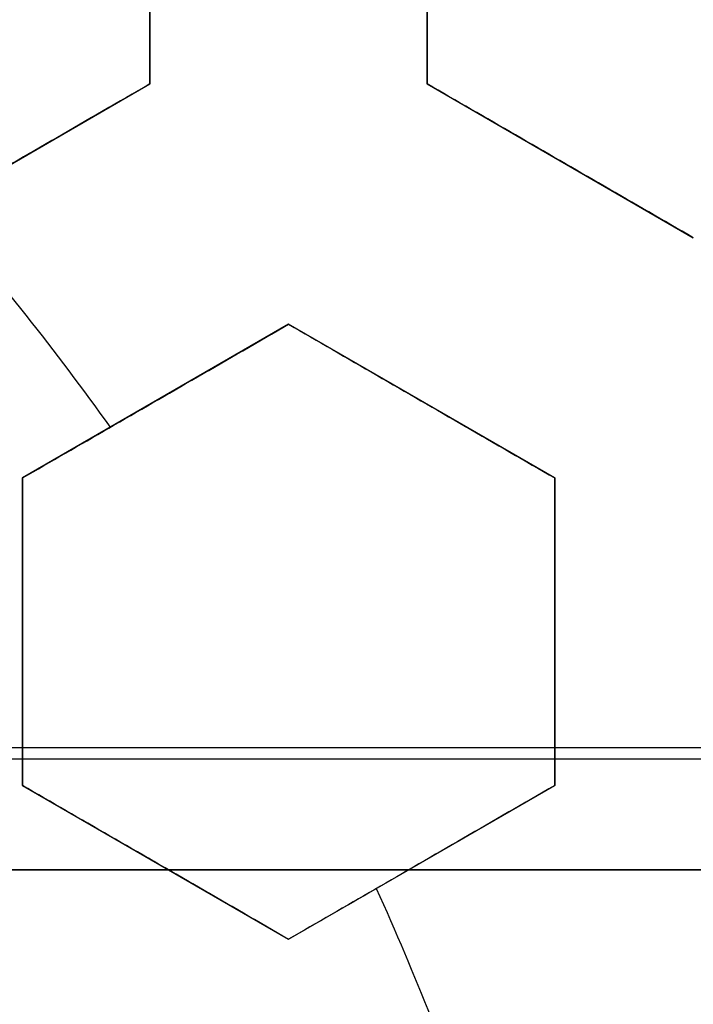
# Model space of a CAD drawing. Header units: centimetres. Extents: x -10 to 8.9, y -29.1 to -8.
# Tile 675 of 1035: x -6.3553 to -6.2945, y -28.1121 to -28.0234. Entities that reach past the tile are written whole.
import ezdxf

# ---------------------------------------------------------------- set-up
doc = ezdxf.new("R2010")
doc.units = ezdxf.units.CM
doc.layers.add('Default', color=7, linetype='Continuous', true_color=0x000000)

msp = doc.modelspace()

# ---------------------------------------------------------------- linework, layer by layer
at = {"layer": 'Default'}
for p, q in [((-6.343500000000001, -28.02919684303, 0.24967041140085), (-6.343500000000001, -28.00148403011, 0.24967041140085)), ((-6.3185, -28.00148403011, 0.2427925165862), (-6.3185, -28.02919684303, 0.2427925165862)), ((-6.3675, -28.04305324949, 0.25803060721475), (-6.343500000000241, -28.02919684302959, 0.25803060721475)), ((-6.318500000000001, -28.02919684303, 0.24383662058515), (-6.294500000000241, -28.04305324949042, 0.24383662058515)), ((-6.306500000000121, -28.03612504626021, 0.2173286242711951), (-6.306500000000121, -28.03612504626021, 0.2705375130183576)), ((-6.331, -28.05084747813, 0.25933267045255), (-6.354999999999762, -28.06470388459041, 0.25933267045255)), ((-6.306999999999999, -28.06470388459, 0.25198641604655), (-6.330999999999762, -28.05084747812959, 0.25198641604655)), ((-6.342999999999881, -28.05777568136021, 0.2327294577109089), (-6.342999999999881, -28.05777568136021, 0.2859383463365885)), ((-6.318999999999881, -28.0577756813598, 0.2254823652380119), (-6.318999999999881, -28.0577756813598, 0.2786912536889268)), ((-6.355, -28.06470388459, 0.26709374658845), (-6.355, -28.09241669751, 0.26709374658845)), ((-6.307, -28.09241669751, 0.25198641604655), (-6.307, -28.06470388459, 0.25198641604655)), ((-6.355, -28.07856029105, 0.2405952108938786), (-6.355, -28.07856029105, 0.2938040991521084)), ((-6.307, -28.07856029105, 0.2254823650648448), (-6.307, -28.07856029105, 0.2786912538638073)), ((-6.355, -28.09241669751, 0.2670937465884), (-6.331000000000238, -28.10627310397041, 0.2670937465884)), ((-6.331000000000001, -28.10627310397, 0.25933267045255), (-6.307000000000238, -28.09241669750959, 0.25933267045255)), ((-6.34300000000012, -28.09934490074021, 0.2405952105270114), (-6.34300000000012, -28.09934490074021, 0.2938040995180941)), ((-6.31900000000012, -28.09934490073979, 0.2327294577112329), (-6.31900000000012, -28.09934490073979, 0.2859383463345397)), ((-6.960094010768, -28.1, -1.236260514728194), (-6.139905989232, -28.1, -1.236260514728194))]:
    msp.add_line(p, q, dxfattribs=at)
at = {"layer": 'Default', "extrusion": (0, 0, -1)}
for centre, radius, start, end in [((6.550000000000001, -28.205, -0.45), 0.9, 90, 270), ((6.550000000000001, -28.205, 0.3399975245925), 0.8999999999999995, 90, 270), ((6.550000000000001, -28.205, 1.15), 0.8550000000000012, 90, 270), ((6.550000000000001, -28.205, 0.82), 0.8250000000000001, 0, 180), ((6.550000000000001, -28.205, 1.03), 0.82, 0, 180), ((6.550000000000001, -28.205, 1.005), 0.795, 0, 180), ((6.550000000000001, -28.205, 1.005), 0.7825000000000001, 0, 180), ((6.550000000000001, -28.205, 0.5348786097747), 0.7584500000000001, 90, 180), ((6.550000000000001, -28.205, 0.895), 0.7575000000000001, 0, 180), ((6.550000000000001, -28.205, -0.2075), 0.75, 0, 180), ((6.550000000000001, -28.205, -0.2075), 0.7025000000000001, 0, 180), ((6.550000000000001, -28.205, -0.1825), 0.6775000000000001, 0, 180), ((6.550000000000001, -28.205, -0.1725), 0.6774999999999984, 0, 180), ((6.550000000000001, -28.205, -0.2), 0.6725, 0, 180), ((6.550000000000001, -28.205, -0.1625), 0.6725, 0, 180), ((6.550000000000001, -28.205, -0.2), 0.6367740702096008, 0, 180), ((6.550000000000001, -28.205, -0.1809807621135), 0.6125, 0, 180), ((6.550000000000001, -28.205, -0.195), 0.6075000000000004, 0, 180), ((6.550000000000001, -28.205, -0.1625), 0.6075, 0, 180), ((6.550000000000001, -28.205, 1.24), 0.6075, 0, 180), ((6.550000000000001, -28.205, 1.220980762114), 0.6075, 0, 180), ((6.550000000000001, -28.205, -0.4), 0.5999999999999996, 90, 270), ((6.550000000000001, -28.205, -0.18660444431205), 0.5500000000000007, 0, 180), ((6.550000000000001, -28.205, -0.2344415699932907), 0.2493117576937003, 138.6652749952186, 144.4759048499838), ((6.550000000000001, -28.205, -0.2344415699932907), 0.2493117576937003, 155.5240951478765, 161.3347250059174)]:
    msp.add_arc(centre, radius, start, end, dxfattribs=at)
at = {"layer": 'Default'}
for centre, radius, start, end in [((-6.550000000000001, -28.205, -0.82), 0.8349999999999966, 270, 90), ((-6.550000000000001, -28.205, -1.13), 0.8349999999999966, 270, 90), ((-6.550000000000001, -28.205, -0.9750000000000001), 0.8350000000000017, 270, 90), ((-6.550000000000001, -28.205, -0.845), 0.8250000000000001, 0, 180), ((-6.550000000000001, -28.205, -0.8325), 0.8249999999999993, 0, 180), ((-6.550000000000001, -28.205, -0.87), 0.8, 0, 180), ((-6.550000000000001, -28.205, -0.87), 0.7825000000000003, 0, 180), ((-6.550000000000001, -28.205, 0.35), 0.775, 270, 90), ((-6.550000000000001, -28.205, -0.1486250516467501), 0.7749999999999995, 270, 90), ((-6.550000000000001, -28.205, -0.9800000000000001), 0.7575000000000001, 0, 180), ((-6.550000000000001, -28.205, -0.9375), 0.7575000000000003, 0, 180), ((-6.550000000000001, -28.205, -0.53), 0.75, 0, 180), ((-6.550000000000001, -28.205, -0.1612499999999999), 0.75, 0, 74.77009621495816), ((-6.550000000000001, -28.205, 0.1625), 0.6775000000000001, 0, 180), ((-6.550000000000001, -28.205, 0.18125), 0.6724999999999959, 0, 180), ((-6.550000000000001, -28.205, -1.21), 0.67, 0, 180), ((-6.550000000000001, -28.205, -1.24), 0.6400000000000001, 0, 180), ((-6.549999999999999, -28.205, 0.2), 0.6367740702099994, 0, 180), ((-6.550000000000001, -28.205, 0.1625), 0.6231698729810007, 0, 180), ((-6.550000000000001, -28.205, 0.17875), 0.6074999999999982, 0, 180), ((-6.550000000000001, -28.205, -1.230490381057), 0.6074999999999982, 0, 180), ((-6.550000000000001, -28.205, 0.45), 0.6000000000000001, 270, 90), ((-6.550000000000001, -28.205, 0.35), 0.6000000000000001, 270, 90), ((-6.550000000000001, -28.205, 0.195), 0.55, 0, 180), ((-6.550000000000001, -28.205, 0.1782088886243), 0.55, 0, 180)]:
    msp.add_arc(centre, radius, start, end, dxfattribs=at)
at = {"layer": 'Default', "extrusion": (0, 1, 0)}
msp.add_arc((6.550000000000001, -0.1449999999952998, -28.08903361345), 1.19438343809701, 249.7426523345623, 290.2573476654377, dxfattribs=at)
at = {"layer": 'Default', "extrusion": (0, -1, 0)}
for centre, radius, start, end in [((-6.550000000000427, -0.1449999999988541, 28.09), 1.194430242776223, 249.7426523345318, 290.2573476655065), ((-6.550000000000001, -0.1450000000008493, 28.1), 1.184430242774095, 249.7426523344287, 290.2573476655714), ((-6.550000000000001, -0.145, 28.1), 1.184430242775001, 249.7426523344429, 290.2573476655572)]:
    msp.add_arc(centre, radius, start, end, dxfattribs=at)
at = {"layer": 'Default', "extrusion": (-7.220129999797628e-09, -0.9999999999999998, -2.01360098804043e-08)}
msp.add_arc((-6.549981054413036, -2.309947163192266, 28.10000006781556), 1.21494447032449, 70.27378785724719, 81.30264622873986, dxfattribs=at)
at = {"layer": 'Default'}
for points, degree in [([(-6.550000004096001, -27.30500495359, -1.129995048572), (-6.537465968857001, -27.30500495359, -1.129995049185), (-6.512386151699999, -27.30552127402, -1.129973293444), (-6.474783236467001, -27.3078854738, -1.129982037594), (-6.437304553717, -27.31181799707, -1.129979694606), (-6.399970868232, -27.3173257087, -1.129980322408), (-6.362926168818, -27.32438806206, -1.129980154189), (-6.326197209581, -27.3329983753, -1.129980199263), (-6.289861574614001, -27.34314050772, -1.129980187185), (-6.254013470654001, -27.35478489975, -1.129980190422), (-6.218660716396, -27.36792869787, -1.129980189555), (-6.183898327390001, -27.38253814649, -1.129980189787), (-6.149770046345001, -27.39859430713, -1.129980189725), (-6.116350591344, -27.41606289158, -1.129980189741), (-6.083707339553, -27.43490588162, -1.129980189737), (-6.051859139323, -27.45511347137, -1.129980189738), (-6.020892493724, -27.47663251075, -1.129980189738), (-5.990848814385, -27.49943348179, -1.129980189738), (-5.961791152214, -27.52346942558, -1.129980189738), (-5.933780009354, -27.54868705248, -1.129980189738), (-5.906829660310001, -27.5750745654, -1.129980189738), (-5.881013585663, -27.60256235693, -1.129980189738), (-5.856368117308, -27.63111066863, -1.129980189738), (-5.832942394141, -27.66066372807, -1.129980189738), (-5.810787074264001, -27.69115373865, -1.129980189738), (-5.789912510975, -27.72256746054, -1.129980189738), (-5.770375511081, -27.75482271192, -1.129980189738), (-5.752204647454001, -27.78787084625, -1.129980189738), (-5.735435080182, -27.8216495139, -1.129980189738), (-5.720103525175, -27.8560794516, -1.129980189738), (-5.706216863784, -27.89114626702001, -1.129980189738), (-5.693813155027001, -27.92675906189, -1.129980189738), (-5.682910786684, -27.96286272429, -1.129980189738), (-5.673530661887, -27.99939085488, -1.129980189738), (-5.665692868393, -28.03625586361, -1.129980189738), (-5.659400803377, -28.07344306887, -1.129980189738), (-5.654672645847, -28.11085723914, -1.129980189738), (-5.651515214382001, -28.14843802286, -1.129980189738), (-5.649934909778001, -28.18611932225, -1.129980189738), (-5.649933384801, -28.22380820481, -1.129980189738), (-5.65151069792, -28.26149020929, -1.129980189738), (-5.654665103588, -28.29907102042, -1.129980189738), (-5.659390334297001, -28.33648606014, -1.129980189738), (-5.665679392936, -28.37367347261, -1.129980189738), (-5.673514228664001, -28.41053911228, -1.129980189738), (-5.68289159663, -28.447068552, -1.129980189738), (-5.693791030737, -28.48317285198, -1.129980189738), (-5.706192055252, -28.51878703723, -1.129980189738), (-5.720075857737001, -28.5538547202, -1.129980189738), (-5.735404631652, -28.58828579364, -1.129980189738), (-5.752171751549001, -28.62206623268, -1.129980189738), (-5.770339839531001, -28.65511550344, -1.129980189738), (-5.78987442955, -28.68737253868, -1.129980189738), (-5.810746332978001, -28.71878763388, -1.129980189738), (-5.832899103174, -28.74927924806, -1.129980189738), (-5.85632282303, -28.77883458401, -1.129980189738), (-5.880965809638, -28.80738458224, -1.129980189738), (-5.906779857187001, -28.83487458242, -1.129980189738), (-5.933727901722, -28.86126400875, -1.129980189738), (-5.961736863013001, -28.88648372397, -1.129980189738), (-5.990793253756, -28.9105224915, -1.129980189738), (-6.020835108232, -28.93332580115, -1.129980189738), (-6.051800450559, -28.95484754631, -1.129980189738), (-6.083647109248, -28.97505764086, -1.129980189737), (-6.116288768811, -28.99390313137, -1.129980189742), (-6.149707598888, -29.01137470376, -1.129980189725), (-6.183834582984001, -29.02743347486, -1.129980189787), (-6.218595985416, -29.04204567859, -1.129980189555), (-6.253947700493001, -29.05519220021, -1.129980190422), (-6.289795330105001, -29.06683951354, -1.129980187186), (-6.326131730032, -29.07698483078, -1.129980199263), (-6.36285948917, -29.08559773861, -1.12998015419), (-6.399900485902, -29.09266234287, -1.129980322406), (-6.437231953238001, -29.0981728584, -1.129979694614), (-6.47471667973, -29.10210911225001, -1.129982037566), (-6.512339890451, -29.1044772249, -1.129973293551), (-6.537448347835, -29.10499504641, -1.129995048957), (-6.549999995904, -29.10499504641, -1.129995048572)], 3), ([(-6.550000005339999, -27.32500645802, -1.149993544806), (-6.537651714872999, -27.32500645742, -1.149993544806), (-6.512986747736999, -27.32554459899, -1.150002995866), (-6.476051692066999, -27.32787036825, -1.14999919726), (-6.439276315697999, -27.33175223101, -1.150000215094), (-6.402654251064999, -27.33717969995, -1.149999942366), (-6.366301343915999, -27.34414129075, -1.150000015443), (-6.330232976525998, -27.35263500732, -1.149999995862), (-6.294592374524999, -27.36262965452, -1.150000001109), (-6.259531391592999, -27.37406902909, -1.149999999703), (-6.225026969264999, -27.3869473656, -1.15000000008), (-6.191106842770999, -27.40125022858, -1.149999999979), (-6.157777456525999, -27.41697696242, -1.150000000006), (-6.125134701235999, -27.43408646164, -1.149999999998), (-6.093256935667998, -27.45253472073, -1.15), (-6.062162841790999, -27.47231088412, -1.15), (-6.031930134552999, -27.49336665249, -1.15), (-6.002594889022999, -27.51567691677, -1.15), (-5.974227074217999, -27.53918966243, -1.15), (-5.946891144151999, -27.56384678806, -1.15), (-5.920598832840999, -27.58963664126, -1.15), (-5.895416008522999, -27.61649551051, -1.15), (-5.871372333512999, -27.64439091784, -1.15), (-5.848517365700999, -27.67326728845, -1.15), (-5.826900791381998, -27.7030584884, -1.15), (-5.806533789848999, -27.73375047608, -1.15), (-5.787472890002, -27.76526110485, -1.15), (-5.76974489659, -27.79754437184, -1.15), (-5.753383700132, -27.83054026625, -1.15), (-5.738424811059, -27.86417236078, -1.15), (-5.724875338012, -27.89842624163, -1.15), (-5.71277321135, -27.93321101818, -1.15), (-5.702135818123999, -27.96847408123, -1.15), (-5.692983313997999, -28.00415159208, -1.15), (-5.68533537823, -28.04015809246, -1.15), (-5.679195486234, -28.07647885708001, -1.15), (-5.674581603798, -28.11301879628, -1.15), (-5.67150000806, -28.14971971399, -1.15), (-5.669956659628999, -28.18652113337, -1.15), (-5.669953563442, -28.22333487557, -1.15), (-5.671491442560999, -28.26014682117, -1.15), (-5.674568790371, -28.29686076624, -1.15), (-5.679179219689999, -28.33341174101, -1.15), (-5.685316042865, -28.36974098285, -1.15), (-5.692961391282, -28.40575529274, -1.15), (-5.702112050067, -28.44144108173, -1.15), (-5.712748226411, -28.47671239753, -1.15), (-5.724850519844, -28.511507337, -1.15), (-5.738400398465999, -28.54576972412, -1.15), (-5.753358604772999, -28.57940639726, -1.15), (-5.769717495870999, -28.61240308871, -1.15), (-5.787441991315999, -28.6446852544, -1.15), (-5.806500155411, -28.6761964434, -1.15), (-5.826864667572, -28.70688945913, -1.15), (-5.848479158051, -28.73668231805, -1.15), (-5.871332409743, -28.76556074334, -1.15), (-5.895372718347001, -28.79345624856, -1.15), (-5.920549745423, -28.82031302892, -1.15), (-5.946837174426, -28.84610244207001, -1.15), (-5.974176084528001, -28.8707665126, -1.15), (-6.002558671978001, -28.89429476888, -1.15), (-6.031913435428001, -28.9166216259, -1.15), (-6.062165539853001, -28.9376912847, -1.15), (-6.093277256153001, -28.95747792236, -1.15), (-6.125171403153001, -28.97593404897, -1.149999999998), (-6.157830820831, -28.99304986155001, -1.150000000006), (-6.191177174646, -29.0087814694, -1.149999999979), (-6.225118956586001, -29.02308952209, -1.15000000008), (-6.25964571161, -29.03597120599, -1.149999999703), (-6.294721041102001, -29.04740944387, -1.150000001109), (-6.330363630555, -29.05739860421, -1.149999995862), (-6.366429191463, -29.06588597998, -1.150000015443), (-6.40278818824, -29.07284313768, -1.149999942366), (-6.439415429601, -29.07826537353, -1.150000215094), (-6.476180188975, -29.08214014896, -1.14999919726), (-6.513077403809, -29.08445837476, -1.150002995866), (-6.537686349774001, -29.08499354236, -1.149993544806), (-6.54999999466, -29.08499354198, -1.149993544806)], 3), ([(-6.549999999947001, -27.42838343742, -0.7616165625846), (-6.538747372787, -27.42824483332, -0.7617551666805), (-6.516204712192, -27.42845367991, -0.7620351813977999), (-6.482313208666, -27.43024072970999, -0.7624632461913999), (-6.448493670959, -27.43350371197, -0.7628974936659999), (-6.414786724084, -27.43824561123, -0.763337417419), (-6.381352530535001, -27.44444544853, -0.7637809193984), (-6.348201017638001, -27.45209983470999, -0.7642278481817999), (-6.315445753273, -27.46118216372, -0.764676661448), (-6.283108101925, -27.47168408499, -0.7651270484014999), (-6.251249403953, -27.48358745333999, -0.7655781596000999), (-6.219910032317, -27.49687984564, -0.766029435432), (-6.189177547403, -27.51152847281, -0.7664796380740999), (-6.159225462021, -27.52744172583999, -0.7669261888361), (-6.130017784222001, -27.54461827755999, -0.7673695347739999), (-6.101215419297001, -27.56329288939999, -0.7678150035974), (-6.073286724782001, -27.58321536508, -0.7682556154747), (-6.047409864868, -27.60344005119, -0.7686723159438), (-6.024707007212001, -27.6227118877, -0.7690451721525), (-6.004504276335, -27.64114310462, -0.7693833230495), (-5.984998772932, -27.66020157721, -0.7697151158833), (-5.965776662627, -27.68034635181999, -0.7700594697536), (-5.947249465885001, -27.70119728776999, -0.7704083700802), (-5.929608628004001, -27.72252886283, -0.7707584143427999), (-5.913139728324, -27.74390244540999, -0.7711027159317), (-5.896745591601, -27.76673460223, -0.7714641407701), (-5.879471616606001, -27.79280128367, -0.7718690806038), (-5.862185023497, -27.82140181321, -0.7723044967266), (-5.845650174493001, -27.85166194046, -0.7727558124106), (-5.830525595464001, -27.88248582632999, -0.7732063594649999), (-5.816816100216, -27.91378163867, -0.7736550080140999), (-5.804432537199, -27.94575507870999, -0.7741047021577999), (-5.793443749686, -27.97826360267, -0.7745533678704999), (-5.783885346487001, -28.01119863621, -0.7749995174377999), (-5.775776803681, -28.04447658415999, -0.7754420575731), (-5.769121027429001, -28.07806966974, -0.7758806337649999), (-5.763924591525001, -28.11195605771, -0.7763150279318), (-5.760204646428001, -28.14606329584, -0.7767440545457), (-5.75797080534, -28.18027120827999, -0.7771671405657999), (-5.757226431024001, -28.21470555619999, -0.7775824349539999), (-5.757979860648, -28.24925848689, -0.7780047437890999), (-5.760231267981, -28.28374168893, -0.7784336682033), (-5.763975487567, -28.31808767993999, -0.7788678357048), (-5.769197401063, -28.35219385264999, -0.7793060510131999), (-5.775894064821, -28.38605939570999, -0.7797482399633), (-5.784064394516, -28.41964983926, -0.7801939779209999), (-5.793686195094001, -28.45285785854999, -0.7806418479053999), (-5.804730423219, -28.48558927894, -0.781090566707), (-5.817164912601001, -28.51776854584, -0.7815390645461), (-5.830995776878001, -28.54941158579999, -0.7819875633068), (-5.846175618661, -28.5804064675, -0.7824344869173), (-5.862691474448, -28.61072888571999, -0.7828794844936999), (-5.880499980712, -28.64029706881, -0.7833213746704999), (-5.899571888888, -28.66906635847, -0.7837594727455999), (-5.91989141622, -28.69700629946, -0.7841934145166), (-5.941356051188, -28.72398166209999, -0.7846208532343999), (-5.963982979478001, -28.75002327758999, -0.7850431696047), (-5.987781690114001, -28.77512537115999, -0.7854569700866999), (-6.012782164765, -28.7993101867, -0.7858765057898), (-6.03884161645, -28.82242111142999, -0.7863039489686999), (-6.065837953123, -28.84435183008, -0.786736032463), (-6.093752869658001, -28.86509285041, -0.7871728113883), (-6.122529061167, -28.88460275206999, -0.7876132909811), (-6.15214747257, -28.90286625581, -0.7880571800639), (-6.18250003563, -28.91981717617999, -0.7885028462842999), (-6.213581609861, -28.93545322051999, -0.7889502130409), (-6.245293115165, -28.94972306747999, -0.7893978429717), (-6.277594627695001, -28.96261096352, -0.7898451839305), (-6.310433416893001, -28.97409375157, -0.790291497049), (-6.343717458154, -28.98414082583, -0.7907355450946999), (-6.377431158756, -28.99274659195, -0.7911771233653), (-6.411455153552, -28.99988067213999, -0.7916146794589), (-6.445763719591, -29.00553981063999, -0.7920479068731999), (-6.480290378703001, -29.00971218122, -0.7924759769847), (-6.515041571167, -29.01239375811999, -0.7928989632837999), (-6.538334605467, -29.01317723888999, -0.7931772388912), (-6.549999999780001, -29.01331529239, -0.7933152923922)], 3), ([(-6.550000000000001, -28.98, -0.6472501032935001), (-6.538733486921, -28.98, -0.6470307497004), (-6.516189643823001, -28.97950872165, -0.6465878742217), (-6.482389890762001, -28.97729300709, -0.6459119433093), (-6.448718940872, -28.97360204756, -0.6452266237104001), (-6.415286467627, -28.96845141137, -0.6445341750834), (-6.382136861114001, -28.9618541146, -0.6438355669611), (-6.349274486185, -28.95380935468, -0.6431308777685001), (-6.316821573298, -28.94434696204, -0.6424227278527), (-6.284787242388, -28.93346993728, -0.6417113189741), (-6.253280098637, -28.92121449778, -0.6409990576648), (-6.222324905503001, -28.90759197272, -0.6402865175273), (-6.191987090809, -28.89262837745, -0.6395751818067), (-6.162348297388, -28.87636610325, -0.6388669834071), (-6.133423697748, -28.85881215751, -0.6381622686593), (-6.1053183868, -28.84003103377, -0.6374636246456), (-6.07803369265, -28.82002363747, -0.6367710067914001), (-6.051669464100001, -28.7988625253, -0.6360872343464), (-6.026237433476, -28.77655854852, -0.6354115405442), (-6.001809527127, -28.75317251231, -0.6347498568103), (-5.978430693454, -28.72875070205, -0.6340883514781), (-5.956125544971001, -28.70331637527, -0.6334126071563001), (-5.934966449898, -28.67695331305, -0.6327288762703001), (-5.914960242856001, -28.6496691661, -0.6320362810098), (-5.896181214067, -28.62156563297, -0.6313376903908), (-5.878632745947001, -28.59264971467, -0.6306331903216), (-5.862367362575, -28.56300470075, -0.6299248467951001), (-5.847408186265, -28.53267528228, -0.629213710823), (-5.833784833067, -28.50171815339, -0.6285011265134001), (-5.821532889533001, -28.47022030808, -0.6277890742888), (-5.8106490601, -28.43816826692, -0.6270772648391), (-5.801170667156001, -28.40565376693, -0.6263677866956), (-5.793124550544, -28.37276766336, -0.6256626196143), (-5.786530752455, -28.33961176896, -0.6249639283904), (-5.78138744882, -28.30619858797, -0.6242718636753), (-5.777701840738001, -28.27254822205, -0.6235871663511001), (-5.775489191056, -28.23876096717, -0.6229108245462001), (-5.774754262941, -28.20494234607, -0.6222489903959), (-5.775493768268, -28.17114853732, -0.6215875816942), (-5.777706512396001, -28.13740264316, -0.6209120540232), (-5.781393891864, -28.10374893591, -0.6202272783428), (-5.786546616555, -28.07029563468, -0.6195343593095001), (-5.793145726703, -28.0371388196, -0.6188356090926), (-5.801183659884, -28.00430073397, -0.6181314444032), (-5.810652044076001, -27.97182316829, -0.6174227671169), (-5.821536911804, -27.93976765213, -0.6167108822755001), (-5.833799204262, -27.90824671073, -0.6159982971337), (-5.847421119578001, -27.87729763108, -0.615285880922), (-5.862376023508, -27.84697847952, -0.6145749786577), (-5.878652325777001, -27.8173156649, -0.613866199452), (-5.896211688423, -27.78838626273, -0.6131613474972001), (-5.914995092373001, -27.76028113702, -0.6124626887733), (-5.934999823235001, -27.73300334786, -0.6117702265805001), (-5.956160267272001, -27.70664206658, -0.6110865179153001), (-5.978475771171, -27.68119987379, -0.6104105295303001), (-6.001860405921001, -27.6567765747, -0.6097489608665), (-6.026289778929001, -27.63339360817, -0.6090872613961), (-6.051718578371, -27.61109628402, -0.6084116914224), (-6.078088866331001, -27.58993391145, -0.6077277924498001), (-6.105377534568, -27.56992754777, -0.6070351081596), (-6.133484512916, -27.55114909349, -0.6063364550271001), (-6.162412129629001, -27.53359698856, -0.6056316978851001), (-6.192055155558, -27.51733618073, -0.6049234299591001), (-6.222391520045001, -27.50237706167, -0.6042121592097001), (-6.253344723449, -27.48875867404, -0.6034996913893), (-6.284863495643, -27.47650207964, -0.6027871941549), (-6.316910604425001, -27.46562484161, -0.6020755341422), (-6.349366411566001, -27.45616608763, -0.6013673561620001), (-6.382222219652, -27.44812703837, -0.6006628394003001), (-6.415376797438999, -27.44153241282, -0.5999641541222), (-6.448824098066, -27.43638416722, -0.5992714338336), (-6.482460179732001, -27.43270175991, -0.5985868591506), (-6.516196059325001, -27.43049163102, -0.5979122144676), (-6.538732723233, -27.43, -0.5974694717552), (-6.550000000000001, -27.43, -0.5972501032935)], 3), ([(-6.343500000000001, -28.00148403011, 0.2196567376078), (-6.343500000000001, -28.0046823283, 0.2204738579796), (-6.343500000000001, -28.01099932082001, 0.2220681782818), (-6.343500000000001, -28.02021538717, 0.2243354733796), (-6.343500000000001, -28.02622732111, 0.2257745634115), (-6.343500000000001, -28.02919684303, 0.2264751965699)], 3), ([(-6.343500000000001, -28.00148403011, 0.2728656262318), (-6.343500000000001, -28.00468696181, 0.2736839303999), (-6.343500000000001, -28.01101014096, 0.2752797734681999), (-6.343500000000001, -28.02022578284, 0.2775468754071), (-6.343500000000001, -28.02623178, 0.2789845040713), (-6.343500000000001, -28.02919684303, 0.2796840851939)], 3), ([(-6.3185, -28.02919684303, 0.2193821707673), (-6.3185, -28.02620521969, 0.2187236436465), (-6.3185, -28.02016379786, 0.2173724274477), (-6.3185, -28.01094365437, 0.2152470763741), (-6.3185, -28.00465846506, 0.2137568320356), (-6.3185, -28.00148403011, 0.2129939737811)], 3), ([(-6.3185, -28.02919684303, 0.2725910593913), (-6.3185, -28.02620151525, 0.271931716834), (-6.3185, -28.02015516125, 0.2705793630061), (-6.3185, -28.01093470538, 0.2684538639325), (-6.3185, -28.00465463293, 0.2669647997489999), (-6.3185, -28.00148403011, 0.2662028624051)], 3), ([(-6.343500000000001, -28.02919684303, 0.2264751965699), (-6.346342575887, -28.03083800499, 0.2276502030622), (-6.351910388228, -28.03405258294, 0.2299502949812), (-6.359903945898, -28.03866766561, 0.2332482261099), (-6.365006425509, -28.04161358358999, 0.2353504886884), (-6.3675, -28.04305324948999, 0.2363771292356)], 3), ([(-6.343500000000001, -28.02919684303, 0.2796840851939), (-6.346338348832, -28.03083556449, 0.280857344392), (-6.351900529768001, -28.03404689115, 0.2831551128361), (-6.359894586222, -28.0386622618, 0.286453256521), (-6.365002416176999, -28.0416112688, 0.2885577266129), (-6.3675, -28.04305324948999, 0.2895860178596)], 3), ([(-6.343500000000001, -28.02919684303, 0.2796840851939), (-6.343500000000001, -28.02919684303, 0.2530796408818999), (-6.343500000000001, -28.02919684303, 0.2264751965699)], 2), ([(-6.3185, -28.02919684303, 0.2725910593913), (-6.3185, -28.02919684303, 0.2459866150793), (-6.3185, -28.02919684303, 0.2193821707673)], 2), ([(-6.2945, -28.04305324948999, 0.215082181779), (-6.297186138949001, -28.04150240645, 0.2156057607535), (-6.302545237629, -28.03840832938, 0.216623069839), (-6.310536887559, -28.03379434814, 0.2180560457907), (-6.315849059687, -28.03072736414, 0.2189506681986), (-6.3185, -28.02919684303, 0.2193821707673)], 3), ([(-6.2945, -28.04305324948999, 0.268291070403), (-6.297188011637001, -28.04150132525, 0.2688150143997), (-6.302549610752, -28.03840580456, 0.2698327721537), (-6.310541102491, -28.03379191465, 0.2712656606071), (-6.315850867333, -28.03072632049, 0.2721598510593), (-6.3185, -28.02919684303, 0.2725910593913)], 3), ([(-6.355, -28.06470388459, 0.2377489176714), (-6.352438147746, -28.0632247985, 0.2366776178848), (-6.347244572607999, -28.06022628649, 0.2345054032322), (-6.339244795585, -28.05560761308, 0.2311583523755), (-6.333771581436, -28.05244765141, 0.2288676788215), (-6.331, -28.05084747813, 0.2277075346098)], 3), ([(-6.355, -28.06470388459, 0.2909578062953), (-6.352440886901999, -28.06322637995, 0.2898876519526), (-6.347250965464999, -28.06022997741, 0.287716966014), (-6.339251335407, -28.05561138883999, 0.2843699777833), (-6.333774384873, -28.05244926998, 0.2820777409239), (-6.331, -28.05084747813, 0.2809164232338)], 3), ([(-6.331, -28.05084747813, 0.2809164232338), (-6.331, -28.05084747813, 0.2543119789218), (-6.331, -28.05084747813, 0.2277075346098)], 2), ([(-6.331, -28.05084747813, 0.2277075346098), (-6.328359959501, -28.05237170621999, 0.2272411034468), (-6.323062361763, -28.0554302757, 0.2262739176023), (-6.315073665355, -28.06004255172, 0.224724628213), (-6.309698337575, -28.06314599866, 0.2236234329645), (-6.307, -28.06470388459, 0.2230564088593)], 3), ([(-6.331, -28.05084747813, 0.2809164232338), (-6.328357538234, -28.05237310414, 0.2804495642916), (-6.323056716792, -28.05543353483, 0.2794817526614), (-6.315067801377, -28.06004593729, 0.2779323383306), (-6.309695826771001, -28.06314744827, 0.2768317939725), (-6.307, -28.06470388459, 0.2762652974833)], 3), ([(-6.355, -28.06470388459, 0.2909578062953), (-6.355, -28.06470388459, 0.26435336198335), (-6.355, -28.06470388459, 0.2377489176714)], 2), ([(-6.355, -28.09241669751, 0.2432296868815), (-6.355, -28.08940475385, 0.2426815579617), (-6.355, -28.08333641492, 0.2415441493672), (-6.355, -28.07412201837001, 0.239720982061), (-6.355, -28.06786061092, 0.2384199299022), (-6.355, -28.06470388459, 0.2377489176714)], 3), ([(-6.355, -28.09241669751, 0.2964385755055), (-6.355, -28.08939972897, 0.2958895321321), (-6.355, -28.08332470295, 0.2947507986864), (-6.355, -28.07410978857, 0.2929273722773), (-6.355, -28.0678553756, 0.2916277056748), (-6.355, -28.06470388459, 0.2909578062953)], 3), ([(-6.307, -28.06470388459, 0.2230564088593), (-6.307, -28.06781675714, 0.2236229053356), (-6.307, -28.07401977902, 0.2247234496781), (-6.307, -28.08324458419, 0.226272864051), (-6.307, -28.08936544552, 0.2272406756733), (-6.307, -28.09241669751, 0.2277075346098)], 3), ([(-6.307, -28.06470388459, 0.2230564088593), (-6.307, -28.06470388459, 0.2496608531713), (-6.307, -28.06470388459, 0.2762652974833)], 2), ([(-6.307, -28.06470388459, 0.2762652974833), (-6.307, -28.06781965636, 0.2768323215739), (-6.307, -28.07402655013, 0.2779335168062), (-6.307, -28.08325110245, 0.2794828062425), (-6.307, -28.08936824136, 0.2804499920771), (-6.307, -28.09241669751, 0.2809164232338)], 3), ([(-6.355, -28.09241669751, 0.2964385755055), (-6.355, -28.09241669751, 0.2698341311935), (-6.355, -28.09241669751, 0.2432296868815)], 2), ([(-6.331, -28.10627310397, 0.2377489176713), (-6.333729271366, -28.10469735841, 0.2384188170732), (-6.339145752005, -28.10157015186, 0.2397184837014), (-6.347126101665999, -28.09696269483, 0.2415419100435), (-6.352387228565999, -28.0939251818, 0.2426806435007), (-6.355, -28.09241669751, 0.2432296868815)], 3), ([(-6.331, -28.10627310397, 0.2909578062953), (-6.333733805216, -28.10469474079, 0.2916288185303), (-6.339156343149, -28.10156403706, 0.2929298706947), (-6.347136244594, -28.09695683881, 0.2947530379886), (-6.352391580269, -28.09392266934, 0.2958904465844), (-6.355, -28.09241669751, 0.2964385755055)], 3), ([(-6.307, -28.09241669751, 0.2277075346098), (-6.309774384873, -28.09401848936, 0.2288688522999), (-6.315251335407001, -28.09718060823, 0.2311610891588), (-6.323250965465, -28.10179919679, 0.2345080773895), (-6.328440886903, -28.10479559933, 0.2366787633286), (-6.331, -28.10627310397, 0.2377489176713)], 3), ([(-6.307, -28.09241669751, 0.2809164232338), (-6.309771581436, -28.0940168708, 0.2820765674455), (-6.315244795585, -28.09717683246, 0.2843672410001), (-6.323244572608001, -28.10179550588, 0.2877142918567), (-6.328438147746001, -28.10479401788, 0.2898865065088), (-6.331, -28.10627310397, 0.2909578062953)], 3), ([(-6.307, -28.09241669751, 0.2809164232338), (-6.307, -28.09241669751, 0.2543119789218), (-6.307, -28.09241669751, 0.2277075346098)], 2), ([(-6.331, -28.10627310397, 0.2909578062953), (-6.331, -28.10627310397, 0.2643533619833), (-6.331, -28.10627310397, 0.2377489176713)], 2)]:
    msp.add_open_spline(points, degree=degree, dxfattribs=at)
for points, knots in [([(-5.978187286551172, -27.65671795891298, -0.8200013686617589), (-5.982028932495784, -27.65271221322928, -0.8198943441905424), (-6.0036866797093, -27.63059904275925, -0.8192981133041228), (-6.045434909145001, -27.592650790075, -0.8182125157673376), (-6.107814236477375, -27.54614199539, -0.81665422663), (-6.1750504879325, -27.505673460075, -0.8150551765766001), (-6.246341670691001, -27.47188979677, -0.8134306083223), (-6.320641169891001, -27.445368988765, -0.8118060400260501), (-6.396800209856, -27.42644239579, -0.8102069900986), (-6.473795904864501, -27.415221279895, -0.8086487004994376), (-6.550005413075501, -27.41158862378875, -0.8071806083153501), (-6.626214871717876, -27.415222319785, -0.8057125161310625), (-6.703210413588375, -27.42644448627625, -0.8041542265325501), (-6.779369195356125, -27.44537211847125, -0.8025551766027), (-6.853668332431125, -27.4718939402, -0.8009306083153), (-6.924959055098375, -27.50567857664, -0.7993060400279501), (-6.992194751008, -27.54614802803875, -0.7977069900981), (-7.054573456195, -27.59265767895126, -0.79614870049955), (-7.111030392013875, -27.64397726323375, -0.7946806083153), (-7.1623492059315, -27.700434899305, -0.7932125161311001), (-7.2088580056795, -27.762814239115, -0.7916542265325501), (-7.249326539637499, -27.83005048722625, -0.7900551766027), (-7.2831102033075, -27.90134167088, -0.7884306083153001), (-7.309631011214, -27.97564116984, -0.78680604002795), (-7.328557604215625, -28.05180020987, -0.7852069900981), (-7.339778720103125, -28.12879590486, -0.78364870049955), (-7.343411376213, -28.205005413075, -0.7821806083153), (-7.339777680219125, -28.28121487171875, -0.7807125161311), (-7.328555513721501, -28.358210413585, -0.77915422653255), (-7.314570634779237, -28.41448112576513, -0.7779727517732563), (-7.305021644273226, -28.4449068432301, -0.7773179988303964), (-7.303262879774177, -28.4503068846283, -0.7772012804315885)], [9.275203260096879, 9.275203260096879, 9.275203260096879, 9.275203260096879, 9.451340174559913, 10.25789556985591, 11.0644509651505, 11.8710063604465, 12.67756175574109, 13.48411715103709, 14.29067254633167, 15.09722794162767, 15.90378333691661, 16.71033873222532, 17.5168941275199, 18.32344952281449, 19.13000491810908, 19.93656031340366, 20.74311570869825, 21.54967110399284, 22.35622649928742, 23.16278189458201, 23.9693372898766, 24.77589268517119, 25.58244808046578, 26.38900347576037, 27.19555887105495, 28.00211426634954, 28.80866966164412, 29.61522505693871, 30.4217804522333, 31.228335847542, 31.40302071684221, 31.40302071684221, 31.40302071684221, 31.40302071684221]), ([(-6.550000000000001, -27.43, -0.662549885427), (-6.538709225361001, -27.43, -0.662769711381), (-6.516127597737, -27.43049355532, -0.6632133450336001), (-6.48231956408, -27.43271317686, -0.663889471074), (-6.448640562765, -27.43640787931, -0.6645749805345), (-6.415154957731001, -27.4415706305, -0.6652685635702), (-6.381926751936, -27.44819158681, -0.6659688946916), (-6.349019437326, -27.45625811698, -0.6666746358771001), (-6.316495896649, -27.46575482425, -0.6673844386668), (-6.28441829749, -27.47666356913, -0.6680969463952), (-6.252847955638, -27.48896350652, -0.6688107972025), (-6.221845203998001, -27.50263113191, -0.6695246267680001), (-6.191469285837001, -27.51764032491, -0.6702370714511), (-6.161778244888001, -27.53396239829, -0.6709467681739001), (-6.132828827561, -27.55156614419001, -0.6716523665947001), (-6.104676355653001, -27.57041790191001, -0.6723524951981), (-6.077374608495, -27.59048163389, -0.6730459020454), (-6.050975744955, -27.61171897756, -0.6737309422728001), (-6.025530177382, -27.6340893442, -0.6744075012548), (-6.00108657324, -27.65754989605, -0.6750698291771), (-5.977691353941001, -27.68205603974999, -0.6757333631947), (-5.955388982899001, -27.7075612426, -0.6764104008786), (-5.934222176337, -27.73401671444, -0.6770960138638), (-5.914231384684, -27.76137194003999, -0.6777898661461), (-5.895454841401, -27.78957464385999, -0.6784903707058), (-5.877928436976, -27.81857095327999, -0.6791962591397), (-5.861685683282, -27.84830545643, -0.6799061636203), (-5.846757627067, -27.87872134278, -0.6806187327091), (-5.833172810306, -27.90976047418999, -0.681332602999), (-5.820957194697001, -27.94136353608, -0.6820464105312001), (-5.810134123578, -27.97347013, -0.6827587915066), (-5.800724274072, -28.00601889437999, -0.6834683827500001), (-5.79274561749, -28.0389476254, -0.6841738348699), (-5.786213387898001, -28.07219337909, -0.6848737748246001), (-5.781140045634, -28.10569263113, -0.6855669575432), (-5.777535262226, -28.13938134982, -0.6862517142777), (-5.775449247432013, -28.17250677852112, -0.6869142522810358), (-5.77500000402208, -28.19439879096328, -0.6873422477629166), (-5.77500000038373, -28.205, -0.6875496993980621)], [-47.44373584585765, -47.44373584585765, -47.44373584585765, -47.44373584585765, -47.10485201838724, -46.76596819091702, -46.42708436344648, -46.08820053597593, -45.74931670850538, -45.41043288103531, -45.07154905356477, -44.73266522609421, -44.39378139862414, -44.0548975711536, -43.71601374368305, -43.3771299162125, -43.03824608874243, -42.69936226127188, -42.36047843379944, -42.02159460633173, -41.68271077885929, -41.34382695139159, -41.00494312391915, -40.66605929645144, -40.327175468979, -39.98829164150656, -39.64940781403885, -39.31052398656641, -38.97164015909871, -38.63275633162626, -38.29387250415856, -37.95498867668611, -37.61610484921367, -37.27722102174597, -36.93833719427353, -36.59945336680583, -36.26056953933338, -35.92168571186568, -35.58280188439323, -35.26461552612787, -35.26461552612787, -35.26461552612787, -35.26461552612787]), ([(-5.775000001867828, -28.205, -0.722249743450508), (-5.77500000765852, -28.19538759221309, -0.7220617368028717), (-5.775389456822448, -28.17445613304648, -0.7216529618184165), (-5.777295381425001, -28.142253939, -0.7210097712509), (-5.780785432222, -28.10846788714, -0.7203240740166), (-5.785752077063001, -28.07486692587, -0.7196297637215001), (-5.792185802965, -28.0415155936, -0.7189285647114), (-5.800074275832, -28.00847794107, -0.7182217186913), (-5.809402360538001, -27.97581743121, -0.7175106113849), (-5.820152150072, -27.94359680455, -0.7167966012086), (-5.832303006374, -27.91187794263, -0.7160810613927), (-5.845831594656, -27.88072176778, -0.7153653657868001), (-5.860711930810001, -27.85018811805, -0.7146508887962), (-5.8769154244, -27.82033564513, -0.7139390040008), (-5.89441094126, -27.79122168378, -0.7132310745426), (-5.913164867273, -27.76290213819, -0.7125284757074), (-5.933141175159, -27.7354313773, -0.7118324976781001), (-5.954301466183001, -27.70886216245, -0.7111446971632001), (-5.976605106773, -27.68324547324, -0.7104655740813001), (-6.000009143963, -27.65863058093, -0.7097994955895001), (-6.024468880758, -27.63506444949, -0.7091363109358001), (-6.049937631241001, -27.61259209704, -0.7084583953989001), (-6.07636645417, -27.59125675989, -0.7077720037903), (-6.103704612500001, -27.57109943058, -0.7070771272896), (-6.131899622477, -27.55215883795, -0.7063754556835), (-6.160897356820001, -27.53447136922, -0.7056682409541), (-6.190642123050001, -27.51807101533, -0.7049568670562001), (-6.221076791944, -27.50298928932, -0.7042426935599), (-6.252142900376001, -27.48925516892, -0.703527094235), (-6.283780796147, -27.47689502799, -0.7028114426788), (-6.315929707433, -27.46593260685, -0.7020971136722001), (-6.3485278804, -27.45638895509, -0.7013854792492), (-6.381512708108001, -27.4482823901, -0.7006779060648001), (-6.414820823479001, -27.44162846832, -0.6999757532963), (-6.448388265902, -27.4364399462, -0.6992803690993), (-6.482150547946, -27.43272676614, -0.6985930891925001), (-6.516042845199, -27.43049602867, -0.6979152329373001), (-6.538680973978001, -27.43, -0.6974704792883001), (-6.550000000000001, -27.43, -0.6972501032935)], [-12.17910646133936, -12.17910646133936, -12.17910646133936, -12.17910646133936, -11.89059843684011, -11.55086705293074, -11.21113566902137, -10.871404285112, -10.53167290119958, -10.19194151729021, -9.852210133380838, -9.512478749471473, -9.172747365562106, -8.833015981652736, -8.493284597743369, -8.153553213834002, -7.813821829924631, -7.474090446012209, -7.134359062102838, -6.794627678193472, -6.454896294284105, -6.115164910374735, -5.775433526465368, -5.435702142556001, -5.095970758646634, -4.756239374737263, -4.416507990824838, -4.076776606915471, -3.737045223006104, -3.397313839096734, -3.057582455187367, -2.717851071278, -2.378119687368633, -2.038388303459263, -1.698656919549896, -1.358925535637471, -1.019194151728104, -0.6794627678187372, -0.3397313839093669, 0, 0, 0, 0]), ([(-5.791549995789, -28.20499952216, -0.6049143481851), (-5.791550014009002, -28.19394430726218, -0.6046840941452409), (-5.792033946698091, -28.17184083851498, -0.6042229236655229), (-5.794201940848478, -28.13880963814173, -0.6035314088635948), (-5.797813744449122, -28.10585925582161, -0.6028337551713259), (-5.802866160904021, -28.07307540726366, -0.6021325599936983), (-5.809344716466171, -28.04055435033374, -0.6014285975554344), (-5.817231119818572, -28.0083744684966, -0.6007240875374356), (-5.826503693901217, -27.97660514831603, -0.6000202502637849), (-5.837145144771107, -27.94529092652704, -0.5993190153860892), (-5.849139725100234, -27.91447319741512, -0.5986227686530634), (-5.862469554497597, -27.88419936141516, -0.5979316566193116), (-5.877110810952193, -27.85452667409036, -0.5972425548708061), (-5.893037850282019, -27.82551043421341, -0.5965529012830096), (-5.910215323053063, -27.79721710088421, -0.5958619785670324), (-5.928601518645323, -27.76971267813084, -0.5951690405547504), (-5.948175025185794, -27.74302760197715, -0.5944753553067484), (-5.968918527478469, -27.71719181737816, -0.5937833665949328), (-5.990781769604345, -27.69227434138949, -0.5930949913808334), (-6.013713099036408, -27.66833543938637, -0.5924075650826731), (-6.037661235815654, -27.64542761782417, -0.5917186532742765), (-6.062583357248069, -27.62359021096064, -0.5910263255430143), (-6.088435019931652, -27.6028624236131, -0.5903285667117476), (-6.115139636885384, -27.5833025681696, -0.5896276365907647), (-6.142664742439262, -27.56493012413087, -0.5889251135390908), (-6.17097869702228, -27.54776754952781, -0.588221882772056), (-6.200007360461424, -27.53186089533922, -0.5875188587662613), (-6.22967590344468, -27.51724786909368, -0.5868171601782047), (-6.259939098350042, -27.50394718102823, -0.5861193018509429), (-6.290753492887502, -27.49197705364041, -0.5854286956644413), (-6.322066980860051, -27.48135836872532, -0.5847420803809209), (-6.353823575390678, -27.47211141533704, -0.584053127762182), (-6.385956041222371, -27.46425694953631, -0.583361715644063), (-6.418387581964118, -27.45781285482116, -0.5826689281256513), (-6.451078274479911, -27.45278612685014, -0.5819758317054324), (-6.483994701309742, -27.44918604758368, -0.5812844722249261), (-6.516977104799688, -27.44702945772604, -0.5805979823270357), (-6.5390083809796, -27.44655019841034, -0.580140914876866), (-6.549999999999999, -27.44655021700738, -0.5799126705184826)], [0, 0, 0, 0, 0.3310869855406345, 0.662173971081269, 0.9932609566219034, 1.324347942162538, 1.655434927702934, 1.986521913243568, 2.317608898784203, 2.648695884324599, 2.979782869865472, 3.310869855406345, 3.641956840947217, 3.97304382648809, 4.304130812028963, 4.635217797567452, 4.966304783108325, 5.297391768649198, 5.628478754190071, 5.959565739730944, 6.290652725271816, 6.621739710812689, 6.952826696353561, 7.283913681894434, 7.615000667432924, 7.946087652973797, 8.27717463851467, 8.608261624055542, 8.939348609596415, 9.270435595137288, 9.60152258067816, 9.932609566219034, 10.2636965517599, 10.5947835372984, 10.92587052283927, 11.25695750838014, 11.58804449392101, 11.91769594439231, 11.91769594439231, 11.91769594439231, 11.91769594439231])]:
    msp.add_open_spline(points, degree=3, knots=knots, dxfattribs=at)

doc.saveas('drawing.dxf')
